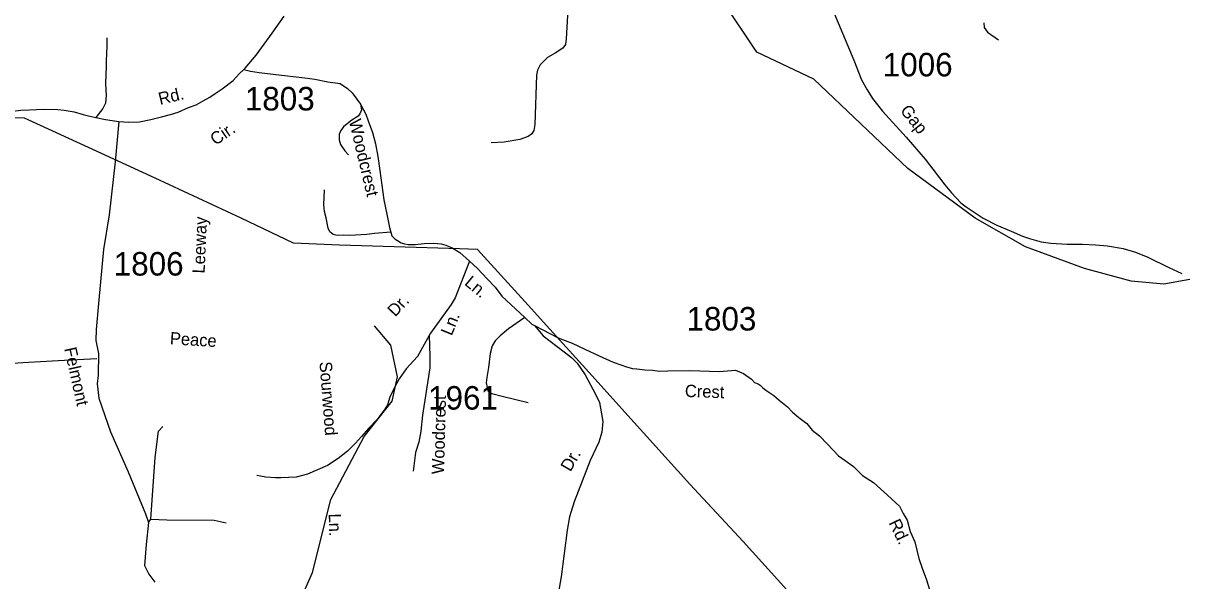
# Model space of a CAD drawing. Extents: x 884530 to 1028605, y 526725 to 653634.
# Drawn here: x 985963 to 992129, y 575569 to 578536 of the extents above; entities that cross this region are included whole.
import ezdxf

# ---------------------------------------------------------------- set-up
doc = ezdxf.new("R2010")
doc.units = 0
for name, color, linetype in [('Exist Hydrographic Creek Single Shore', 7, 'Continuous'), ('Exist Road Non-System Type 51', 7, 'Continuous'), ('Exist Road Non-System Type 51 Label', 7, 'Continuous'), ('Exist Road Secondary Type 51 Attributed', 7, 'Continuous'), ('Exist Road Secondary Type 51 Label', 7, 'Continuous'), ('Exist Road Secondary Type 51 Number Label', 7, 'Continuous'), ('Exist Utilities Electrical Transmission Line', 7, 'Continuous')]:
    doc.layers.add(name, color=color, linetype=linetype)

msp = doc.modelspace()

# ---------------------------------------------------------------- linework, layer by layer
at = {"layer": 'Exist Hydrographic Creek Single Shore'}
for points in [[(992705.1, 577268), (992574.5, 577244.5), (992033.9, 577147), (991859.4, 577163.6), (991611.6, 577230.9), (991297.1, 577346), (991028.7, 577498.7), (990671, 577761.9), (990170.5, 578238), (989866.9, 578382), (989684.5, 578654.7), (989443, 578905.7), (989176, 579383.7)], [(986722, 571612.5), (986739.9, 572127.4), (986868.6, 572472.7), (986875.9, 572682.6), (987021.8, 573043.9), (987054.7, 573269.7), (987009.6, 573411.7), (986834.5, 573651.6), (986796.3, 573754), (986731.2, 573999.3), (986703.9, 574091.2), (986693.7, 574152.5), (986726.1, 574223.9), (986741.4, 574286.9), (986804.3, 574392.4), (987213.2, 575196.3), (987430.5, 575447.8), (987502.8, 575613.8), (987599.7, 576002.3), (987777.9, 576336.8), (987926.3, 576524.2), (987955.8, 576654.8), (987920, 576822.9), (987831.8, 576926.4)]]:
    msp.add_lwpolyline(points, dxfattribs=at)
at = {"layer": 'Exist Road Non-System Type 51'}
msp.add_line((986628.9, 575879.7), (986642.3, 575896.4), dxfattribs=at)
for points in [[(988865.4, 578670.6), (988852.7, 578453.1), (988849.8, 578421.4), (988834.8, 578403.4), (988794.2, 578376.3), (988753.5, 578352.3), (988714.4, 578314.7), (988699.4, 578286), (988694.9, 578259), (988685.8, 577995.8), (988679.8, 577964.2), (988669.3, 577947.7), (988649.7, 577932.6), (988606.1, 577916.1), (988521.9, 577902.5), (988452.6, 577899.5)], [(991074.9, 578537.5), (991078.1, 578512.1), (991094.6, 578487.9), (991154.1, 578447.1)], [(986408.7, 578457.6), (986407.9, 578414.2), (986404.8, 578336.2), (986403.8, 578306.3), (986401.1, 578213.4), (986403.6, 578150.4), (986401.1, 578110.4), (986385.8, 578081.5), (986349.2, 578034.7)], [(987758.5, 578105.3), (987763.1, 578075.5), (987759.7, 578065.3), (987754.6, 578053.4), (987745.3, 578040.6), (987711.2, 578019.3), (987686.6, 578000.6), (987667, 577983.6), (987653.4, 577964.9), (987644, 577944.5), (987644.9, 577915.5), (987650.8, 577890.8), (987673.8, 577856.8), (987693.4, 577834.7)], [(987919.9, 577423.3), (987832.2, 577416.6), (987792.6, 577410.8), (987731.8, 577407.9), (987697, 577406.9), (987665.1, 577408.8), (987634.3, 577406), (987612.1, 577410.8), (987594.7, 577425.2), (987586.1, 577445.5), (987574.5, 577500.3), (987565.9, 577534.6), (987562.3, 577570), (987567.2, 577648.3)], [(988337.9, 577270), (988262.2, 577075), (988240.7, 577039.3), (988130.3, 576886.3), (988123.4, 576874.1)], [(988123.4, 576874.1), (988061, 576762.8), (988001.6, 576697.5), (987964, 576644.3), (987937.1, 576594), (987913.8, 576545.6), (987901, 576505.4), (987883.1, 576476.5), (987844.2, 576425.7), (987800.3, 576379.3), (987764.2, 576336.8), (987731.9, 576302), (987688.1, 576259.4), (987639.1, 576219.4), (987582.4, 576183.2), (987476.7, 576136.9), (987414.8, 576121.4), (987333.5, 576116.2), (987306.4, 576117.5), (987254.8, 576121.4), (987226.5, 576125.3), (987205.8, 576129.1)], [(988123.4, 576874.1), (988126.9, 576764), (988126.8, 576702.9), (988088.2, 576449.6), (988079.6, 576365.9), (988068.7, 576306.8), (988050, 576250.9), (988038.2, 576151.8)], [(986355.3, 576750.6), (986148.3, 576740), (985960.9, 576728.8), (985804.3, 576718.9)], [(986642.3, 575896.4), (986665, 576225.7), (986683.5, 576365), (986705.9, 576389.6)], [(986642.3, 575896.4), (986727.8, 575893.6), (986979.6, 575891.9), (987042.5, 575878.3)]]:
    msp.add_lwpolyline(points, dxfattribs=at)
at = {"layer": 'Exist Road Secondary Type 51 Attributed'}
for points in [[(987137.6, 578288.9), (987144, 578296.6), (987202.3, 578364.6), (987288.5, 578481.7), (987351.6, 578573.7)], [(990278, 578592), (990383, 578338.6), (990425, 578233.5), (990453.9, 578181), (990482.8, 578135.1), (990537.1, 578068), (990662.8, 577929.8), (990763.4, 577812.1), (990867.4, 577676.4), (990902.7, 577633.6), (990953.6, 577579.8), (990982.4, 577559.1), (991071.9, 577498.3), (991145.5, 577461.5), (991221.2, 577428.6), (991281.6, 577402), (991319.2, 577391), (991381.1, 577371.8), (991432, 577365.2), (991519.7, 577360.7), (991600.2, 577359.8), (991669.7, 577357.2), (991734, 577350.6), (991816.8, 577337.1), (991883.1, 577318), (991948, 577290.7), (992060, 577235.4), (992129.6, 577203.2)], [(986471.7, 578012.5), (986524.4, 578009.1), (986581.4, 578011.7), (986641.8, 578022.7), (986698.8, 578037.2), (986746.9, 578049.8), (986787.3, 578062.9), (986842.5, 578087), (986883, 578101.6), (986920.5, 578123.2), (986955.3, 578142.7), (986984.3, 578161.5), (987022.5, 578186.1), (987079.6, 578230.8), (987112.9, 578265.6), (987137.6, 578288.9)], [(987137.6, 578288.9), (987172.7, 578279.7), (987218.6, 578272.9), (987307.1, 578262.7), (987461.4, 578244.9), (987515.1, 578238.4), (987584.6, 578224), (987649.9, 578214.2), (987689.5, 578188.7), (987714.2, 578165.7), (987738.5, 578131.5), (987758.5, 578105.3), (987786, 578052.2), (987799.7, 578016.8), (987822.6, 577954.8), (987838, 577894.2), (987850.8, 577826.2), (987860.1, 577751.3), (987871.2, 577674.7), (987882.2, 577595.6), (987898.4, 577519), (987913.1, 577449.4), (987920.2, 577423.1), (987925.6, 577405), (987941.1, 577388.4), (987955, 577379.4), (987974.3, 577367.2), (987992.2, 577362.6), (988012.1, 577357.8), (988048.1, 577358.7), (988096.2, 577362.9), (988148.3, 577365.3), (988188.2, 577361.9), (988212.1, 577355), (988245.6, 577339.9), (988286.7, 577316.5), (988337.9, 577270), (988380.4, 577231.3), (988431.7, 577176.5), (988474.2, 577131), (988510.5, 577083.1), (988632, 576970.4)], [(985109.6, 577886), (985173.2, 577904.4), (985239.2, 577925.3), (985306.3, 577946.2), (985435.3, 577977.9), (985635.8, 578030.6), (985714.3, 578043.9), (985810.7, 578054.5), (985881.2, 578064.1), (985949.7, 578073), (985995.7, 578075.5), (986071.4, 578078.9), (986146.3, 578077.2), (986181.1, 578072.1), (986234.2, 578064.8), (986282, 578049.1), (986310.9, 578042.3), (986349.2, 578034.7), (986400.7, 578023.6), (986471.7, 578012.5)], [(986471.7, 578012.5), (986452.9, 577798.5), (986420.3, 577516.4), (986391, 577331.6), (986364.9, 577064.1), (986350.3, 576906.9), (986348.7, 576848.2), (986363.3, 576778), (986361.7, 576663.9), (986356.8, 576616.9), (986364.9, 576541.6), (986426.8, 576361.7), (986521.9, 576148.9), (986614.2, 575926.3), (986628.9, 575879.7), (986617.5, 575762.3), (986609.3, 575649.8), (986630.8, 575604.2), (986663.1, 575561.7)], [(988632, 576970.4), (988545, 576908.8), (988501.6, 576872.2), (988474.4, 576845.8), (988459.1, 576819.5), (988448.8, 576777.8), (988439.5, 576704.6), (988430.6, 576650.1), (988426.3, 576622), (988431.4, 576598.2), (988437.4, 576578.6), (988457.8, 576565.9), (988512.2, 576551.4), (988650.1, 576517.4)], [(988632, 576970.4), (988670.7, 576935.2), (988684.5, 576926.7)], [(988684.5, 576926.7), (988809.5, 576862.5), (988884, 576833.1), (988952, 576801.1), (989028.9, 576766.7), (989102.7, 576733), (989143.9, 576718.2), (989173.7, 576708), (989206, 576698.6), (989228.8, 576696.9), (989271.5, 576691), (989313.6, 576690.4), (989348, 576684.4), (989393.9, 576686.5), (989511.1, 576688.5), (989669, 576683.1), (989753.9, 576690.5), (989796.4, 576672.3), (989838.8, 576642), (989855, 576623.7), (989873.7, 576616.7), (989885.4, 576610.3), (989899.5, 576595.4), (989915.1, 576582.8), (989957.8, 576554.3), (989986.9, 576529.3), (990029.9, 576495.4), (990057.8, 576466.3), (990091.8, 576437.3), (990132.7, 576405.8), (990161.4, 576369.9), (990201.5, 576340.1), (990244, 576296.7), (990302.9, 576234.3), (990337.3, 576210), (990381.8, 576177.7), (990430.3, 576129.1), (990487.5, 576092), (990563.3, 576024.5), (990606.4, 575983.7), (990626.6, 575967.1), (990646.6, 575926.5), (990667.6, 575891.9), (990683.5, 575831.5), (990707.6, 575776.6), (990729.1, 575688.6), (990747.6, 575635.8), (990769.6, 575575.1), (990791.5, 575505.6)], [(988684.5, 576926.7), (988729.6, 576872.2), (988842.3, 576787.1), (988880.6, 576757.3), (988910.4, 576726.7), (988952.9, 576665.4), (989009.1, 576562.5), (989030.3, 576517.4), (989041.4, 576456.9), (989048.2, 576416.9), (989043.1, 576360.8), (989026.1, 576307.2), (988979.7, 576208.4), (988895.9, 575988.9), (988870.8, 575908.9), (988857.2, 575838.3), (988826.2, 575590.6), (988796.4, 575418.7)]]:
    msp.add_lwpolyline(points, dxfattribs=at)
at = {"layer": 'Exist Utilities Electrical Transmission Line'}
msp.add_lwpolyline([(990027.8, 575520.9), (989794.5, 575779), (989510.8, 576083), (989148.6, 576483.9), (988990.5, 576659.5), (988715, 576965.3), (988668.6, 577016.9), (988381.2, 577331.2), (988285.3, 577334.5), (988053.6, 577342.6), (987645.7, 577354.6), (987401.9, 577365.1), (987122.3, 577498.7), (986665.2, 577710.8), (986291, 577883.8), (985969.9, 578031.1), (982701.7, 578140.1)], dxfattribs=at)

# ---------------------------------------------------------------- texts
at = {"layer": 'Exist Road Non-System Type 51 Label'}
for s, rotation, p in [('Cir.', 34.51723, (986986.4, 577882.8)), ('Leeway', 87.61489, (986928.4, 577203)), ('Dr.', 46.98427, (987942.6, 576969.9)), ('Ln.', 67.97031, (988243.1, 576869.2)), ('Peace', 356.56525, (986742.2, 576827.5)), ('Sourwood', 274.39728, (987539.6, 576733.3)), ('Woodcrest', 88.4932, (988202.3, 576135.5)), ('Ln.', 271.44971, (987588.8, 575926.5))]:
    msp.add_text(s, height=65.62, rotation=rotation, dxfattribs=at).set_placement(p)
at = {"layer": 'Exist Road Secondary Type 51 Label'}
for s, rotation, p in [('Rd.', 13.57996, (986691.2, 578100.2)), ('Gap', 308.67611, (990627, 578069.4)), ('Woodcrest', 283.41089, (987695.8, 578016.4)), ('Ln.', 320.36749, (988307.1, 577147.3)), ('Felmont', 282.53365, (986180.6, 576804.5)), ('Crest', 358.04874, (989483.7, 576547.5)), ('Dr.', 59.86356, (988875.2, 576145.6)), ('Rd.', 295.41089, (990567.9, 575878.6))]:
    msp.add_text(s, height=65.62, rotation=rotation, dxfattribs=at).set_placement(p)
at = {"layer": 'Exist Road Secondary Type 51 Number Label'}
for s, p in [('1006', (990537.6, 578252.6)), ('1803', (987142.4, 578071.3)), ('1806', (986444.7, 577193)), ('1803', (989493.1, 576900.6)), ('1961', (988117.9, 576480))]:
    msp.add_text(s, height=125, dxfattribs=at).set_placement(p)

doc.saveas('drawing.dxf')
